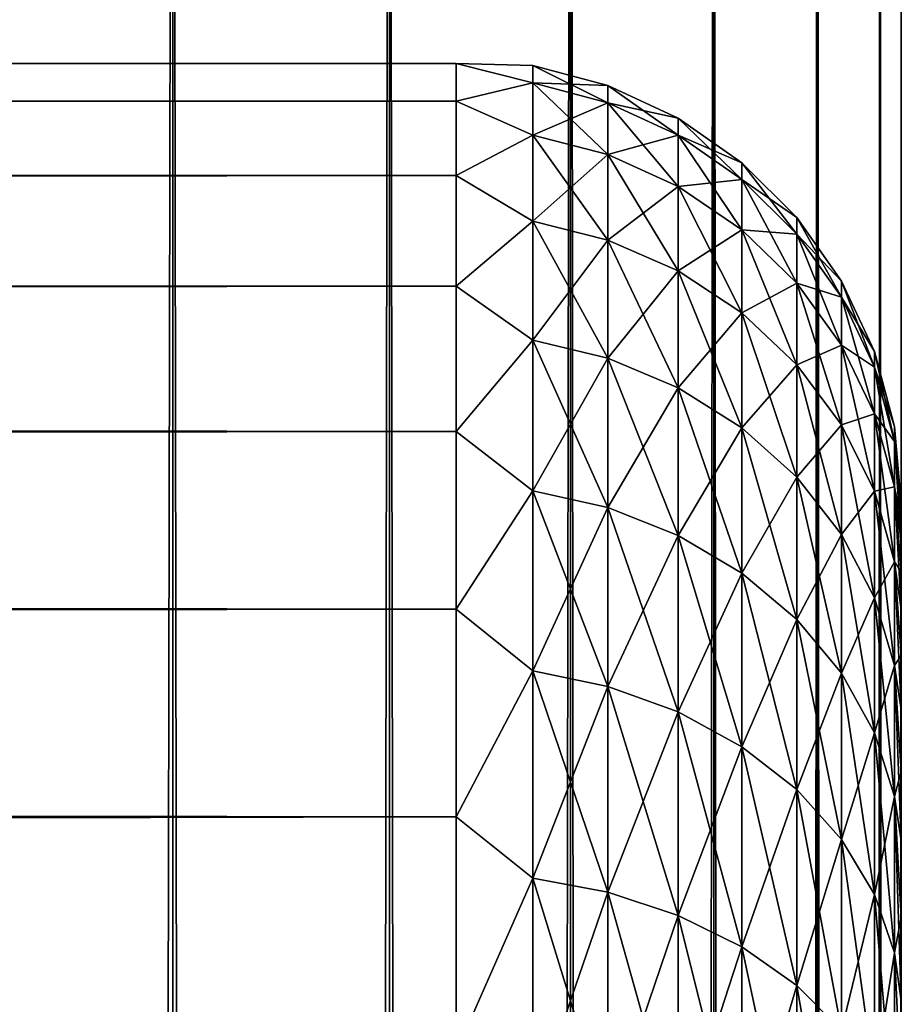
# Model space of a CAD drawing. Extents: x -265 to 265, y 0 to 607.
# Tile 295 of 296: x 261.04 to 265, y 588.25 to 592.68. Entities that reach past the tile are written whole.
import ezdxf

# ---------------------------------------------------------------- set-up
doc = ezdxf.new("R2010")
doc.units = 0
doc.header["$LTSCALE"] = 26.699852
for name, color, linetype in [('1', 7, 'CONTINUOUS'), ('3', 7, 'CONTINUOUS'), ('7', 7, 'CONTINUOUS'), ('79', 7, 'CONTINUOUS'), ('80', 7, 'CONTINUOUS')]:
    doc.layers.add(name, color=color, linetype=linetype)

msp = doc.modelspace()

# ---------------------------------------------------------------- linework, layer by layer
at = {"layer": '1', "color": 7, "linetype": 'CONTINUOUS'}
for points in [[(265, 590.5, 27.5), (265, 590.4808, 28.134), (265, 590.4808, 26.866), (265, 590.5, 27.5)], [(265, 590.4808, 28.134), (265, 590.4234, 28.7656), (265, 590.4808, 26.866), (265, 590.4808, 28.134)], [(265, 590.4808, 26.866), (265, 590.4234, 28.7656), (265, 590.4234, 26.2344), (265, 590.4808, 26.866)], [(265, 590.4234, 28.7656), (265, 590.328, 29.3927), (265, 590.4234, 26.2344), (265, 590.4234, 28.7656)], [(265, 590.4234, 26.2344), (265, 590.328, 29.3927), (265, 590.328, 25.6073), (265, 590.4234, 26.2344)], [(265, 590.328, 29.3927), (265, 590.1949, 30.0128), (265, 590.328, 25.6073), (265, 590.328, 29.3927)], [(265, 590.328, 25.6073), (265, 590.1949, 30.0128), (265, 590.1949, 24.9872), (265, 590.328, 25.6073)], [(265, 590.1949, 30.0128), (265, 590.0246, 30.6238), (265, 590.1949, 24.9872), (265, 590.1949, 30.0128)], [(265, 590.1949, 24.9872), (265, 590.0246, 30.6238), (265, 590.0246, 24.3762), (265, 590.1949, 24.9872)], [(265, 590.0246, 30.6238), (265, 589.8177, 31.2234), (265, 590.0246, 24.3762), (265, 590.0246, 30.6238)], [(265, 590.0246, 24.3762), (265, 589.8177, 31.2234), (265, 589.8177, 23.7766), (265, 590.0246, 24.3762)], [(265, 589.8177, 31.2234), (265, 589.5749, 31.8093), (265, 589.8177, 23.7766), (265, 589.8177, 31.2234)], [(265, 589.8177, 23.7766), (265, 589.5749, 31.8093), (265, 589.5749, 23.1907), (265, 589.8177, 23.7766)], [(265, 589.5749, 31.8093), (265, 589.2973, 32.3796), (265, 589.5749, 23.1907), (265, 589.5749, 31.8093)], [(265, 589.5749, 23.1907), (265, 589.2973, 32.3796), (265, 589.2973, 22.6204), (265, 589.5749, 23.1907)], [(265, 589.2973, 32.3796), (265, 588.9857, 32.9321), (265, 589.2973, 22.6204), (265, 589.2973, 32.3796)], [(265, 589.2973, 22.6204), (265, 588.9857, 32.9321), (265, 588.9857, 22.0679), (265, 589.2973, 22.6204)], [(265, 588.9857, 32.9321), (265, 588.6413, 33.4647), (265, 588.9857, 22.0679), (265, 588.9857, 32.9321)], [(265, 588.9857, 22.0679), (265, 588.6413, 33.4647), (265, 588.6413, 21.5353), (265, 588.9857, 22.0679)], [(265, 588.6413, 33.4647), (265, 588.2654, 33.9756), (265, 588.6413, 21.5353), (265, 588.6413, 33.4647)], [(265, 588.6413, 21.5353), (265, 588.2654, 33.9756), (265, 588.2654, 21.0244), (265, 588.6413, 21.5353)], [(265, 588.2654, 33.9756), (265, 587.8593, 34.4628), (265, 588.2654, 21.0244), (265, 588.2654, 33.9756)], [(265, 588.2654, 21.0244), (265, 587.8593, 34.4628), (265, 587.8593, 20.5372), (265, 588.2654, 21.0244)]]:
    msp.add_3dface(points, dxfattribs=at)
at = {"layer": '3', "color": 7, "linetype": 'CONTINUOUS'}
for points in [[(-263, 592.4789, 28.2268), (-263, 592.3101, 29.6706), (263, 592.4789, 28.2268), (-263, 592.4789, 28.2268)], [(263, 592.4789, 28.2268), (-263, 592.3101, 29.6706), (263, 592.3101, 29.6706), (263, 592.4789, 28.2268)], [(-263, 592.4789, 26.7732), (-263, 592.4789, 28.2268), (263, 592.4789, 26.7732), (-263, 592.4789, 26.7732)], [(263, 592.4789, 26.7732), (-263, 592.4789, 28.2268), (263, 592.4789, 28.2268), (263, 592.4789, 26.7732)], [(-263, 592.3101, 25.3294), (-263, 592.4789, 26.7732), (263, 592.3101, 25.3294), (-263, 592.3101, 25.3294)], [(263, 592.3101, 25.3294), (-263, 592.4789, 26.7732), (263, 592.4789, 26.7732), (263, 592.3101, 25.3294)], [(-263, 592.3101, 29.6706), (-263, 591.9749, 31.085), (263, 592.3101, 29.6706), (-263, 592.3101, 29.6706)], [(263, 592.3101, 29.6706), (-263, 591.9749, 31.085), (263, 591.9749, 31.085), (263, 592.3101, 29.6706)], [(-263, 591.9749, 23.915), (-263, 592.3101, 25.3294), (263, 591.9749, 23.915), (-263, 591.9749, 23.915)], [(263, 591.9749, 23.915), (-263, 592.3101, 25.3294), (263, 592.3101, 25.3294), (263, 591.9749, 23.915)], [(-263, 591.9749, 31.085), (-263, 591.4777, 32.451), (263, 591.9749, 31.085), (-263, 591.9749, 31.085)], [(263, 591.9749, 31.085), (-263, 591.4777, 32.451), (263, 591.4777, 32.451), (263, 591.9749, 31.085)], [(-263, 591.4777, 22.549), (-263, 591.9749, 23.915), (263, 591.4777, 22.549), (-263, 591.4777, 22.549)], [(263, 591.4777, 22.549), (-263, 591.9749, 23.915), (263, 591.9749, 23.915), (263, 591.4777, 22.549)], [(-263, 591.4777, 32.451), (-263, 590.8253, 33.75), (263, 591.4777, 32.451), (-263, 591.4777, 32.451)], [(263, 591.4777, 32.451), (-263, 590.8253, 33.75), (263, 590.8253, 33.75), (263, 591.4777, 32.451)], [(-263, 590.8253, 21.25), (-263, 591.4777, 22.549), (263, 590.8253, 21.25), (-263, 590.8253, 21.25)], [(263, 590.8253, 21.25), (-263, 591.4777, 22.549), (263, 591.4777, 22.549), (263, 590.8253, 21.25)], [(-263, 590.8253, 33.75), (-263, 590.0265, 34.9645), (263, 590.8253, 33.75), (-263, 590.8253, 33.75)], [(263, 590.8253, 33.75), (-263, 590.0265, 34.9645), (263, 590.0265, 34.9645), (263, 590.8253, 33.75)], [(-263, 590.0265, 20.0355), (-263, 590.8253, 21.25), (263, 590.0265, 20.0355), (-263, 590.0265, 20.0355)], [(263, 590.0265, 20.0355), (-263, 590.8253, 21.25), (263, 590.8253, 21.25), (263, 590.0265, 20.0355)], [(-263, 590.0265, 34.9645), (-263, 589.0922, 36.078), (263, 590.0265, 34.9645), (-263, 590.0265, 34.9645)], [(263, 590.0265, 34.9645), (-263, 589.0922, 36.078), (263, 589.0922, 36.078), (263, 590.0265, 34.9645)], [(-263, 589.0922, 18.922), (-263, 590.0265, 20.0355), (263, 589.0922, 18.922), (-263, 589.0922, 18.922)], [(263, 589.0922, 18.922), (-263, 590.0265, 20.0355), (263, 590.0265, 20.0355), (263, 589.0922, 18.922)], [(-263, 589.0922, 36.078), (-263, 588.0348, 37.0756), (263, 589.0922, 36.078), (-263, 589.0922, 36.078)], [(263, 589.0922, 36.078), (-263, 588.0348, 37.0756), (263, 588.0348, 37.0756), (263, 589.0922, 36.078)], [(-263, 588.0348, 17.9244), (-263, 589.0922, 18.922), (263, 588.0348, 17.9244), (-263, 588.0348, 17.9244)], [(263, 588.0348, 17.9244), (-263, 589.0922, 18.922), (263, 589.0922, 18.922), (263, 588.0348, 17.9244)]]:
    msp.add_3dface(points, dxfattribs=at)
at = {"layer": '7', "color": 7, "linetype": 'CONTINUOUS'}
for points in [[(263, 592.3101, 25.3294), (263, 592.4789, 26.7732), (263.3449, 592.3916, 26.1038), (263, 592.3101, 25.3294)], [(263, 592.4789, 26.7732), (263, 592.4789, 28.2268), (263.3449, 592.47, 27.5), (263, 592.4789, 26.7732)], [(263, 592.4789, 26.7732), (263.3449, 592.47, 27.5), (263.3449, 592.3916, 26.1038), (263, 592.4789, 26.7732)], [(263, 592.4789, 28.2268), (263, 592.3101, 29.6706), (263.3449, 592.3916, 28.8962), (263, 592.4789, 28.2268)], [(263, 592.4789, 28.2268), (263.3449, 592.3916, 28.8962), (263.3449, 592.47, 27.5), (263, 592.4789, 28.2268)], [(263.6821, 592.3801, 27.5), (263.6821, 592.3023, 26.1139), (263.3449, 592.47, 27.5), (263.6821, 592.3801, 27.5)], [(263.3449, 592.3916, 28.8962), (263.6821, 592.3801, 27.5), (263.3449, 592.47, 27.5), (263.3449, 592.3916, 28.8962)], [(263.3449, 592.47, 27.5), (263.6821, 592.3023, 26.1139), (263.3449, 592.3916, 26.1038), (263.3449, 592.47, 27.5)], [(263, 592.3101, 25.3294), (263.3449, 592.3916, 26.1038), (263.3449, 592.1574, 24.7252), (263, 592.3101, 25.3294)], [(263, 592.3101, 29.6706), (263.3449, 592.1574, 30.2748), (263.3449, 592.3916, 28.8962), (263, 592.3101, 29.6706)], [(263.6821, 592.3023, 28.8861), (263.6821, 592.3801, 27.5), (263.3449, 592.3916, 28.8962), (263.6821, 592.3023, 28.8861)], [(263.3449, 592.1574, 30.2748), (263.6821, 592.3023, 28.8861), (263.3449, 592.3916, 28.8962), (263.3449, 592.1574, 30.2748)], [(263.6821, 592.3023, 26.1139), (263.6821, 592.0697, 24.7452), (263.3449, 592.3916, 26.1038), (263.6821, 592.3023, 26.1139)], [(263.3449, 592.3916, 26.1038), (263.6821, 592.0697, 24.7452), (263.3449, 592.1574, 24.7252), (263.3449, 592.3916, 26.1038)], [(263.9985, 592.2329, 27.5), (263.9985, 592.156, 26.1303), (263.6821, 592.3801, 27.5), (263.9985, 592.2329, 27.5)], [(263.6821, 592.3023, 28.8861), (263.9985, 592.2329, 27.5), (263.6821, 592.3801, 27.5), (263.6821, 592.3023, 28.8861)], [(263.6821, 592.3801, 27.5), (263.9985, 592.156, 26.1303), (263.6821, 592.3023, 26.1139), (263.6821, 592.3801, 27.5)], [(263, 591.9749, 23.915), (263, 592.3101, 25.3294), (263.3449, 592.1574, 24.7252), (263, 591.9749, 23.915)], [(263, 592.3101, 29.6706), (263, 591.9749, 31.085), (263.3449, 592.1574, 30.2748), (263, 592.3101, 29.6706)], [(263.6821, 592.0697, 30.2548), (263.6821, 592.3023, 28.8861), (263.3449, 592.1574, 30.2748), (263.6821, 592.0697, 30.2548)], [(263.9985, 592.156, 28.8697), (263.9985, 592.2329, 27.5), (263.6821, 592.3023, 28.8861), (263.9985, 592.156, 28.8697)], [(263.6821, 592.0697, 30.2548), (263.9985, 592.156, 28.8697), (263.6821, 592.3023, 28.8861), (263.6821, 592.0697, 30.2548)], [(263.9985, 592.156, 26.1303), (263.9985, 591.9262, 24.7779), (263.6821, 592.3023, 26.1139), (263.9985, 592.156, 26.1303)], [(263.6821, 592.3023, 26.1139), (263.9985, 591.9262, 24.7779), (263.6821, 592.0697, 24.7452), (263.6821, 592.3023, 26.1139)], [(264.2845, 592.033, 27.5), (264.2845, 591.9573, 26.1527), (263.9985, 592.2329, 27.5), (264.2845, 592.033, 27.5)], [(263.9985, 592.156, 28.8697), (264.2845, 592.033, 27.5), (263.9985, 592.2329, 27.5), (263.9985, 592.156, 28.8697)], [(263.9985, 592.2329, 27.5), (264.2845, 591.9573, 26.1527), (263.9985, 592.156, 26.1303), (263.9985, 592.2329, 27.5)], [(263, 591.9749, 23.915), (263.3449, 592.1574, 24.7252), (263.3449, 591.7703, 23.3814), (263, 591.9749, 23.915)], [(263, 591.9749, 31.085), (263.3449, 591.7703, 31.6186), (263.3449, 592.1574, 30.2748), (263, 591.9749, 31.085)], [(263.3449, 591.7703, 31.6186), (263.6821, 592.0697, 30.2548), (263.3449, 592.1574, 30.2748), (263.3449, 591.7703, 31.6186)], [(263.6821, 592.0697, 24.7452), (263.6821, 591.6854, 23.4111), (263.3449, 592.1574, 24.7252), (263.6821, 592.0697, 24.7452)], [(263.3449, 592.1574, 24.7252), (263.6821, 591.6854, 23.4111), (263.3449, 591.7703, 23.3814), (263.3449, 592.1574, 24.7252)], [(263.9985, 591.9262, 30.2221), (263.9985, 592.156, 28.8697), (263.6821, 592.0697, 30.2548), (263.9985, 591.9262, 30.2221)], [(264.2845, 591.9573, 28.8473), (264.2845, 592.033, 27.5), (263.9985, 592.156, 28.8697), (264.2845, 591.9573, 28.8473)], [(263.9985, 591.9262, 30.2221), (264.2845, 591.9573, 28.8473), (263.9985, 592.156, 28.8697), (263.9985, 591.9262, 30.2221)], [(264.2845, 591.9573, 26.1527), (264.2845, 591.7313, 24.8224), (263.9985, 592.156, 26.1303), (264.2845, 591.9573, 26.1527)], [(263.9985, 592.156, 26.1303), (264.2845, 591.7313, 24.8224), (263.9985, 591.9262, 24.7779), (263.9985, 592.156, 26.1303)], [(263.6821, 591.6854, 31.5889), (263.6821, 592.0697, 30.2548), (263.3449, 591.7703, 31.6186), (263.6821, 591.6854, 31.5889)], [(263.6821, 591.6854, 31.5889), (263.9985, 591.9262, 30.2221), (263.6821, 592.0697, 30.2548), (263.6821, 591.6854, 31.5889)], [(263.9985, 591.9262, 24.7779), (263.9985, 591.5465, 23.4597), (263.6821, 592.0697, 24.7452), (263.9985, 591.9262, 24.7779)], [(263.6821, 592.0697, 24.7452), (263.9985, 591.5465, 23.4597), (263.6821, 591.6854, 23.4111), (263.6821, 592.0697, 24.7452)], [(264.5314, 591.7864, 27.5), (264.5314, 591.7123, 26.1803), (264.2845, 592.033, 27.5), (264.5314, 591.7864, 27.5)], [(264.2845, 591.9573, 28.8473), (264.5314, 591.7864, 27.5), (264.2845, 592.033, 27.5), (264.2845, 591.9573, 28.8473)], [(264.2845, 592.033, 27.5), (264.5314, 591.7123, 26.1803), (264.2845, 591.9573, 26.1527), (264.2845, 592.033, 27.5)], [(263, 591.4777, 22.549), (263, 591.9749, 23.915), (263.3449, 591.7703, 23.3814), (263, 591.4777, 22.549)], [(263, 591.9749, 31.085), (263, 591.4777, 32.451), (263.3449, 591.7703, 31.6186), (263, 591.9749, 31.085)], [(264.2845, 591.7313, 30.1776), (264.2845, 591.9573, 28.8473), (263.9985, 591.9262, 30.2221), (264.2845, 591.7313, 30.1776)], [(264.5314, 591.7123, 28.8197), (264.5314, 591.7864, 27.5), (264.2845, 591.9573, 28.8473), (264.5314, 591.7123, 28.8197)], [(264.2845, 591.7313, 30.1776), (264.5314, 591.7123, 28.8197), (264.2845, 591.9573, 28.8473), (264.2845, 591.7313, 30.1776)], [(264.5314, 591.7123, 26.1803), (264.5314, 591.4909, 24.8773), (264.2845, 591.9573, 26.1527), (264.5314, 591.7123, 26.1803)], [(264.2845, 591.9573, 26.1527), (264.5314, 591.4909, 24.8773), (264.2845, 591.7313, 24.8224), (264.2845, 591.9573, 26.1527)], [(263.9985, 591.5465, 31.5403), (263.9985, 591.9262, 30.2221), (263.6821, 591.6854, 31.5889), (263.9985, 591.5465, 31.5403)], [(263.9985, 591.5465, 31.5403), (264.2845, 591.7313, 30.1776), (263.9985, 591.9262, 30.2221), (263.9985, 591.5465, 31.5403)], [(264.2845, 591.7313, 24.8224), (264.2845, 591.3577, 23.5258), (263.9985, 591.9262, 24.7779), (264.2845, 591.7313, 24.8224)], [(263.9985, 591.9262, 24.7779), (264.2845, 591.3577, 23.5258), (263.9985, 591.5465, 23.4597), (263.9985, 591.9262, 24.7779)], [(264.7317, 591.5006, 27.5), (264.7317, 591.4283, 26.2123), (264.5314, 591.7864, 27.5), (264.7317, 591.5006, 27.5)], [(264.5314, 591.7123, 28.8197), (264.7317, 591.5006, 27.5), (264.5314, 591.7864, 27.5), (264.5314, 591.7123, 28.8197)], [(264.5314, 591.7864, 27.5), (264.7317, 591.4283, 26.2123), (264.5314, 591.7123, 26.1803), (264.5314, 591.7864, 27.5)], [(263, 591.4777, 22.549), (263.3449, 591.7703, 23.3814), (263.3449, 591.2351, 22.0895), (263, 591.4777, 22.549)], [(263, 591.4777, 32.451), (263.3449, 591.2351, 32.9105), (263.3449, 591.7703, 31.6186), (263, 591.4777, 32.451)], [(263.3449, 591.2351, 32.9105), (263.6821, 591.6854, 31.5889), (263.3449, 591.7703, 31.6186), (263.3449, 591.2351, 32.9105)], [(263.6821, 591.6854, 23.4111), (263.6821, 591.1541, 22.1285), (263.3449, 591.7703, 23.3814), (263.6821, 591.6854, 23.4111)], [(263.3449, 591.7703, 23.3814), (263.6821, 591.1541, 22.1285), (263.3449, 591.2351, 22.0895), (263.3449, 591.7703, 23.3814)], [(264.2845, 591.3577, 31.4742), (264.2845, 591.7313, 30.1776), (263.9985, 591.5465, 31.5403), (264.2845, 591.3577, 31.4742)], [(264.5314, 591.4909, 30.1227), (264.5314, 591.7123, 28.8197), (264.2845, 591.7313, 30.1776), (264.5314, 591.4909, 30.1227)], [(264.2845, 591.3577, 31.4742), (264.5314, 591.4909, 30.1227), (264.2845, 591.7313, 30.1776), (264.2845, 591.3577, 31.4742)], [(264.5314, 591.4909, 24.8773), (264.5314, 591.125, 23.6072), (264.2845, 591.7313, 24.8224), (264.5314, 591.4909, 24.8773)], [(264.2845, 591.7313, 24.8224), (264.5314, 591.125, 23.6072), (264.2845, 591.3577, 23.5258), (264.2845, 591.7313, 24.8224)], [(264.7317, 591.4283, 28.7877), (264.7317, 591.5006, 27.5), (264.5314, 591.7123, 28.8197), (264.7317, 591.4283, 28.7877)], [(264.5314, 591.4909, 30.1227), (264.7317, 591.4283, 28.7877), (264.5314, 591.7123, 28.8197), (264.5314, 591.4909, 30.1227)], [(264.7317, 591.4283, 26.2123), (264.7317, 591.2123, 24.9409), (264.5314, 591.7123, 26.1803), (264.7317, 591.4283, 26.2123)], [(264.5314, 591.7123, 26.1803), (264.7317, 591.2123, 24.9409), (264.5314, 591.4909, 24.8773), (264.5314, 591.7123, 26.1803)], [(263.6821, 591.1541, 32.8715), (263.6821, 591.6854, 31.5889), (263.3449, 591.2351, 32.9105), (263.6821, 591.1541, 32.8715)], [(263.6821, 591.1541, 32.8715), (263.9985, 591.5465, 31.5403), (263.6821, 591.6854, 31.5889), (263.6821, 591.1541, 32.8715)], [(263.9985, 591.5465, 23.4597), (263.9985, 591.0215, 22.1923), (263.6821, 591.6854, 23.4111), (263.9985, 591.5465, 23.4597)], [(263.6821, 591.6854, 23.4111), (263.9985, 591.0215, 22.1923), (263.6821, 591.1541, 22.1285), (263.6821, 591.6854, 23.4111)], [(263.9985, 591.0215, 32.8077), (263.9985, 591.5465, 31.5403), (263.6821, 591.1541, 32.8715), (263.9985, 591.0215, 32.8077)], [(263.9985, 591.0215, 32.8077), (264.2845, 591.3577, 31.4742), (263.9985, 591.5465, 31.5403), (263.9985, 591.0215, 32.8077)], [(264.2845, 591.3577, 23.5258), (264.2845, 590.8413, 22.2791), (263.9985, 591.5465, 23.4597), (264.2845, 591.3577, 23.5258)], [(263.9985, 591.5465, 23.4597), (264.2845, 590.8413, 22.2791), (263.9985, 591.0215, 22.1923), (263.9985, 591.5465, 23.4597)], [(263, 590.8253, 21.25), (263, 591.4777, 22.549), (263.3449, 591.2351, 22.0895), (263, 590.8253, 21.25)], [(263, 591.4777, 32.451), (263, 590.8253, 33.75), (263.3449, 591.2351, 32.9105), (263, 591.4777, 32.451)], [(264.5314, 591.125, 31.3928), (264.5314, 591.4909, 30.1227), (264.2845, 591.3577, 31.4742), (264.5314, 591.125, 31.3928)], [(264.7317, 591.2123, 30.0591), (264.7317, 591.4283, 28.7877), (264.5314, 591.4909, 30.1227), (264.7317, 591.2123, 30.0591)], [(264.5314, 591.125, 31.3928), (264.7317, 591.2123, 30.0591), (264.5314, 591.4909, 30.1227), (264.5314, 591.125, 31.3928)], [(264.7317, 591.2123, 24.9409), (264.7317, 590.8552, 23.7016), (264.5314, 591.4909, 24.8773), (264.7317, 591.2123, 24.9409)], [(264.5314, 591.4909, 24.8773), (264.7317, 590.8552, 23.7016), (264.5314, 591.125, 23.6072), (264.5314, 591.4909, 24.8773)], [(264.8793, 591.1844, 27.5), (264.8793, 591.114, 26.2477), (264.7317, 591.5006, 27.5), (264.8793, 591.1844, 27.5)], [(264.7317, 591.4283, 28.7877), (264.8793, 591.1844, 27.5), (264.7317, 591.5006, 27.5), (264.7317, 591.4283, 28.7877)], [(264.7317, 591.5006, 27.5), (264.8793, 591.114, 26.2477), (264.7317, 591.4283, 26.2123), (264.7317, 591.5006, 27.5)], [(264.8793, 591.114, 28.7523), (264.8793, 591.1844, 27.5), (264.7317, 591.4283, 28.7877), (264.8793, 591.114, 28.7523)], [(264.7317, 591.2123, 30.0591), (264.8793, 591.114, 28.7523), (264.7317, 591.4283, 28.7877), (264.7317, 591.2123, 30.0591)], [(264.8793, 591.114, 26.2477), (264.8793, 590.904, 25.0112), (264.7317, 591.4283, 26.2123), (264.8793, 591.114, 26.2477)], [(264.7317, 591.4283, 26.2123), (264.8793, 590.904, 25.0112), (264.7317, 591.2123, 24.9409), (264.7317, 591.4283, 26.2123)], [(264.2845, 590.8413, 32.7209), (264.2845, 591.3577, 31.4742), (263.9985, 591.0215, 32.8077), (264.2845, 590.8413, 32.7209)], [(264.2845, 590.8413, 32.7209), (264.5314, 591.125, 31.3928), (264.2845, 591.3577, 31.4742), (264.2845, 590.8413, 32.7209)], [(264.5314, 591.125, 23.6072), (264.5314, 590.6192, 22.3861), (264.2845, 591.3577, 23.5258), (264.5314, 591.125, 23.6072)], [(264.2845, 591.3577, 23.5258), (264.5314, 590.6192, 22.3861), (264.2845, 590.8413, 22.2791), (264.2845, 591.3577, 23.5258)], [(263, 590.8253, 21.25), (263.3449, 591.2351, 22.0895), (263.3449, 590.5587, 20.8655), (263, 590.8253, 21.25)], [(263, 590.8253, 33.75), (263.3449, 590.5587, 34.1345), (263.3449, 591.2351, 32.9105), (263, 590.8253, 33.75)], [(263.3449, 590.5587, 34.1345), (263.6821, 591.1541, 32.8715), (263.3449, 591.2351, 32.9105), (263.3449, 590.5587, 34.1345)], [(263.6821, 591.1541, 22.1285), (263.6821, 590.4825, 20.9134), (263.3449, 591.2351, 22.0895), (263.6821, 591.1541, 22.1285)], [(263.3449, 591.2351, 22.0895), (263.6821, 590.4825, 20.9134), (263.3449, 590.5587, 20.8655), (263.3449, 591.2351, 22.0895)], [(264.7317, 590.8552, 31.2984), (264.7317, 591.2123, 30.0591), (264.5314, 591.125, 31.3928), (264.7317, 590.8552, 31.2984)], [(264.8793, 590.904, 29.9888), (264.8793, 591.114, 28.7523), (264.7317, 591.2123, 30.0591), (264.8793, 590.904, 29.9888)], [(264.7317, 590.8552, 31.2984), (264.8793, 590.904, 29.9888), (264.7317, 591.2123, 30.0591), (264.7317, 590.8552, 31.2984)], [(264.8793, 590.904, 25.0112), (264.8793, 590.5567, 23.806), (264.7317, 591.2123, 24.9409), (264.8793, 590.904, 25.0112)], [(264.7317, 591.2123, 24.9409), (264.8793, 590.5567, 23.806), (264.7317, 590.8552, 23.7016), (264.7317, 591.2123, 24.9409)], [(264.9696, 590.8473, 27.5), (264.9696, 590.7791, 26.2855), (264.8793, 591.1844, 27.5), (264.9696, 590.8473, 27.5)], [(264.8793, 591.114, 28.7523), (264.9696, 590.8473, 27.5), (264.8793, 591.1844, 27.5), (264.8793, 591.114, 28.7523)], [(264.8793, 591.1844, 27.5), (264.9696, 590.7791, 26.2855), (264.8793, 591.114, 26.2477), (264.8793, 591.1844, 27.5)], [(263.6821, 590.4825, 34.0866), (263.6821, 591.1541, 32.8715), (263.3449, 590.5587, 34.1345), (263.6821, 590.4825, 34.0866)], [(263.6821, 590.4825, 34.0866), (263.9985, 591.0215, 32.8077), (263.6821, 591.1541, 32.8715), (263.6821, 590.4825, 34.0866)], [(263.9985, 591.0215, 22.1923), (263.9985, 590.3579, 20.9917), (263.6821, 591.1541, 22.1285), (263.9985, 591.0215, 22.1923)], [(263.6821, 591.1541, 22.1285), (263.9985, 590.3579, 20.9917), (263.6821, 590.4825, 20.9134), (263.6821, 591.1541, 22.1285)], [(264.5314, 590.6192, 32.6139), (264.5314, 591.125, 31.3928), (264.2845, 590.8413, 32.7209), (264.5314, 590.6192, 32.6139)], [(264.5314, 590.6192, 32.6139), (264.7317, 590.8552, 31.2984), (264.5314, 591.125, 31.3928), (264.5314, 590.6192, 32.6139)], [(264.7317, 590.8552, 23.7016), (264.7317, 590.3617, 22.5101), (264.5314, 591.125, 23.6072), (264.7317, 590.8552, 23.7016)], [(264.5314, 591.125, 23.6072), (264.7317, 590.3617, 22.5101), (264.5314, 590.6192, 22.3861), (264.5314, 591.125, 23.6072)], [(264.9696, 590.7791, 28.7145), (264.9696, 590.8473, 27.5), (264.8793, 591.114, 28.7523), (264.9696, 590.7791, 28.7145)], [(264.8793, 590.904, 29.9888), (264.9696, 590.7791, 28.7145), (264.8793, 591.114, 28.7523), (264.8793, 590.904, 29.9888)], [(264.9696, 590.7791, 26.2855), (264.9696, 590.5753, 25.0862), (264.8793, 591.114, 26.2477), (264.9696, 590.7791, 26.2855)], [(264.8793, 591.114, 26.2477), (264.9696, 590.5753, 25.0862), (264.8793, 590.904, 25.0112), (264.8793, 591.114, 26.2477)], [(263.9985, 590.3579, 34.0083), (263.9985, 591.0215, 32.8077), (263.6821, 590.4825, 34.0866), (263.9985, 590.3579, 34.0083)], [(263.9985, 590.3579, 34.0083), (264.2845, 590.8413, 32.7209), (263.9985, 591.0215, 32.8077), (263.9985, 590.3579, 34.0083)], [(264.2845, 590.8413, 22.2791), (264.2845, 590.1886, 21.0981), (263.9985, 591.0215, 22.1923), (264.2845, 590.8413, 22.2791)], [(263.9985, 591.0215, 22.1923), (264.2845, 590.1886, 21.0981), (263.9985, 590.3579, 20.9917), (263.9985, 591.0215, 22.1923)], [(264.8793, 590.5567, 31.194), (264.8793, 590.904, 29.9888), (264.7317, 590.8552, 31.2984), (264.8793, 590.5567, 31.194)], [(264.9696, 590.5753, 29.9138), (264.9696, 590.7791, 28.7145), (264.8793, 590.904, 29.9888), (264.9696, 590.5753, 29.9138)], [(264.8793, 590.5567, 31.194), (264.9696, 590.5753, 29.9138), (264.8793, 590.904, 29.9888), (264.8793, 590.5567, 31.194)], [(264.9696, 590.5753, 25.0862), (264.9696, 590.2386, 23.9174), (264.8793, 590.904, 25.0112), (264.9696, 590.5753, 25.0862)], [(264.8793, 590.904, 25.0112), (264.9696, 590.2386, 23.9174), (264.8793, 590.5567, 23.806), (264.8793, 590.904, 25.0112)], [(264.7317, 590.3617, 32.4899), (264.7317, 590.8552, 31.2984), (264.5314, 590.6192, 32.6139), (264.7317, 590.3617, 32.4899)], [(264.7317, 590.3617, 32.4899), (264.8793, 590.5567, 31.194), (264.7317, 590.8552, 31.2984), (264.7317, 590.3617, 32.4899)], [(264.8793, 590.5567, 23.806), (264.8793, 590.0768, 22.6473), (264.7317, 590.8552, 23.7016), (264.8793, 590.5567, 23.806)], [(264.7317, 590.8552, 23.7016), (264.8793, 590.0768, 22.6473), (264.7317, 590.3617, 22.5101), (264.7317, 590.8552, 23.7016)], [(263, 590.0265, 20.0355), (263, 590.8253, 21.25), (263.3449, 590.5587, 20.8655), (263, 590.0265, 20.0355)], [(263, 590.8253, 33.75), (263, 590.0265, 34.9645), (263.3449, 590.5587, 34.1345), (263, 590.8253, 33.75)], [(264.2845, 590.1886, 33.9019), (264.2845, 590.8413, 32.7209), (263.9985, 590.3579, 34.0083), (264.2845, 590.1886, 33.9019)], [(264.2845, 590.1886, 33.9019), (264.5314, 590.6192, 32.6139), (264.2845, 590.8413, 32.7209), (264.2845, 590.1886, 33.9019)], [(264.5314, 590.6192, 22.3861), (264.5314, 589.9798, 21.2293), (264.2845, 590.8413, 22.2791), (264.5314, 590.6192, 22.3861)], [(264.2845, 590.8413, 22.2791), (264.5314, 589.9798, 21.2293), (264.2845, 590.1886, 21.0981), (264.2845, 590.8413, 22.2791)], [(265, 590.5, 27.5), (265, 590.4808, 26.866), (264.9696, 590.8473, 27.5), (265, 590.5, 27.5)], [(264.9696, 590.7791, 28.7145), (265, 590.5, 27.5), (264.9696, 590.8473, 27.5), (264.9696, 590.7791, 28.7145)], [(264.9696, 590.8473, 27.5), (265, 590.4808, 26.866), (264.9696, 590.7791, 26.2855), (264.9696, 590.8473, 27.5)], [(265, 590.4234, 28.7656), (265, 590.4808, 28.134), (264.9696, 590.7791, 28.7145), (265, 590.4234, 28.7656)], [(264.9696, 590.5753, 29.9138), (265, 590.4234, 28.7656), (264.9696, 590.7791, 28.7145), (264.9696, 590.5753, 29.9138)], [(265, 590.4808, 28.134), (265, 590.5, 27.5), (264.9696, 590.7791, 28.7145), (265, 590.4808, 28.134)], [(265, 590.4808, 26.866), (265, 590.4234, 26.2344), (264.9696, 590.7791, 26.2855), (265, 590.4808, 26.866)], [(265, 590.4234, 26.2344), (265, 590.328, 25.6073), (264.9696, 590.7791, 26.2855), (265, 590.4234, 26.2344)], [(264.9696, 590.7791, 26.2855), (265, 590.328, 25.6073), (264.9696, 590.5753, 25.0862), (264.9696, 590.7791, 26.2855)], [(264.5314, 589.9798, 33.7707), (264.5314, 590.6192, 32.6139), (264.2845, 590.1886, 33.9019), (264.5314, 589.9798, 33.7707)], [(264.5314, 589.9798, 33.7707), (264.7317, 590.3617, 32.4899), (264.5314, 590.6192, 32.6139), (264.5314, 589.9798, 33.7707)], [(264.7317, 590.3617, 22.5101), (264.7317, 589.7378, 21.3813), (264.5314, 590.6192, 22.3861), (264.7317, 590.3617, 22.5101)], [(264.5314, 590.6192, 22.3861), (264.7317, 589.7378, 21.3813), (264.5314, 589.9798, 21.2293), (264.5314, 590.6192, 22.3861)], [(263, 590.0265, 20.0355), (263.3449, 590.5587, 20.8655), (263.3449, 589.7495, 19.7251), (263, 590.0265, 20.0355)], [(263, 590.0265, 34.9645), (263.3449, 589.7495, 35.2749), (263.3449, 590.5587, 34.1345), (263, 590.0265, 34.9645)], [(263.3449, 589.7495, 35.2749), (263.6821, 590.4825, 34.0866), (263.3449, 590.5587, 34.1345), (263.3449, 589.7495, 35.2749)], [(263.6821, 590.4825, 20.9134), (263.6821, 589.6792, 19.7811), (263.3449, 590.5587, 20.8655), (263.6821, 590.4825, 20.9134)], [(263.3449, 590.5587, 20.8655), (263.6821, 589.6792, 19.7811), (263.3449, 589.7495, 19.7251), (263.3449, 590.5587, 20.8655)], [(264.8793, 590.0768, 32.3527), (264.8793, 590.5567, 31.194), (264.7317, 590.3617, 32.4899), (264.8793, 590.0768, 32.3527)], [(264.9696, 590.2386, 31.0826), (264.9696, 590.5753, 29.9138), (264.8793, 590.5567, 31.194), (264.9696, 590.2386, 31.0826)], [(264.8793, 590.0768, 32.3527), (264.9696, 590.2386, 31.0826), (264.8793, 590.5567, 31.194), (264.8793, 590.0768, 32.3527)], [(264.9696, 590.2386, 23.9174), (264.9696, 589.7731, 22.7935), (264.8793, 590.5567, 23.806), (264.9696, 590.2386, 23.9174)], [(264.8793, 590.5567, 23.806), (264.9696, 589.7731, 22.7935), (264.8793, 590.0768, 22.6473), (264.8793, 590.5567, 23.806)], [(265, 590.1949, 30.0128), (265, 590.328, 29.3927), (264.9696, 590.5753, 29.9138), (265, 590.1949, 30.0128)], [(264.9696, 590.2386, 31.0826), (265, 590.1949, 30.0128), (264.9696, 590.5753, 29.9138), (264.9696, 590.2386, 31.0826)], [(265, 590.328, 29.3927), (265, 590.4234, 28.7656), (264.9696, 590.5753, 29.9138), (265, 590.328, 29.3927)], [(265, 590.328, 25.6073), (265, 590.1949, 24.9872), (264.9696, 590.5753, 25.0862), (265, 590.328, 25.6073)], [(265, 590.1949, 24.9872), (265, 590.0246, 24.3762), (264.9696, 590.5753, 25.0862), (265, 590.1949, 24.9872)], [(264.9696, 590.5753, 25.0862), (265, 590.0246, 24.3762), (264.9696, 590.2386, 23.9174), (264.9696, 590.5753, 25.0862)], [(263.6821, 589.6792, 35.2189), (263.6821, 590.4825, 34.0866), (263.3449, 589.7495, 35.2749), (263.6821, 589.6792, 35.2189)], [(263.6821, 589.6792, 35.2189), (263.9985, 590.3579, 34.0083), (263.6821, 590.4825, 34.0866), (263.6821, 589.6792, 35.2189)], [(263.9985, 590.3579, 20.9917), (263.9985, 589.5641, 19.8729), (263.6821, 590.4825, 20.9134), (263.9985, 590.3579, 20.9917)], [(263.6821, 590.4825, 20.9134), (263.9985, 589.5641, 19.8729), (263.6821, 589.6792, 19.7811), (263.6821, 590.4825, 20.9134)], [(263.9985, 589.5641, 35.1271), (263.9985, 590.3579, 34.0083), (263.6821, 589.6792, 35.2189), (263.9985, 589.5641, 35.1271)], [(263.9985, 589.5641, 35.1271), (264.2845, 590.1886, 33.9019), (263.9985, 590.3579, 34.0083), (263.9985, 589.5641, 35.1271)], [(264.2845, 590.1886, 21.0981), (264.2845, 589.4078, 19.9976), (263.9985, 590.3579, 20.9917), (264.2845, 590.1886, 21.0981)], [(263.9985, 590.3579, 20.9917), (264.2845, 589.4078, 19.9976), (263.9985, 589.5641, 19.8729), (263.9985, 590.3579, 20.9917)], [(264.7317, 589.7378, 33.6187), (264.7317, 590.3617, 32.4899), (264.5314, 589.9798, 33.7707), (264.7317, 589.7378, 33.6187)], [(264.7317, 589.7378, 33.6187), (264.8793, 590.0768, 32.3527), (264.7317, 590.3617, 32.4899), (264.7317, 589.7378, 33.6187)], [(264.8793, 590.0768, 22.6473), (264.8793, 589.4701, 21.5496), (264.7317, 590.3617, 22.5101), (264.8793, 590.0768, 22.6473)], [(264.7317, 590.3617, 22.5101), (264.8793, 589.4701, 21.5496), (264.7317, 589.7378, 21.3813), (264.7317, 590.3617, 22.5101)], [(264.9696, 589.7731, 32.2065), (264.9696, 590.2386, 31.0826), (264.8793, 590.0768, 32.3527), (264.9696, 589.7731, 32.2065)], [(265, 589.8177, 31.2234), (265, 590.0246, 30.6238), (264.9696, 590.2386, 31.0826), (265, 589.8177, 31.2234)], [(264.9696, 589.7731, 32.2065), (265, 589.8177, 31.2234), (264.9696, 590.2386, 31.0826), (264.9696, 589.7731, 32.2065)], [(265, 590.0246, 30.6238), (265, 590.1949, 30.0128), (264.9696, 590.2386, 31.0826), (265, 590.0246, 30.6238)], [(265, 590.0246, 24.3762), (265, 589.8177, 23.7766), (264.9696, 590.2386, 23.9174), (265, 590.0246, 24.3762)], [(265, 589.8177, 23.7766), (265, 589.5749, 23.1907), (264.9696, 590.2386, 23.9174), (265, 589.8177, 23.7766)], [(264.9696, 590.2386, 23.9174), (265, 589.5749, 23.1907), (264.9696, 589.7731, 22.7935), (264.9696, 590.2386, 23.9174)], [(264.2845, 589.4078, 35.0024), (264.2845, 590.1886, 33.9019), (263.9985, 589.5641, 35.1271), (264.2845, 589.4078, 35.0024)], [(264.2845, 589.4078, 35.0024), (264.5314, 589.9798, 33.7707), (264.2845, 590.1886, 33.9019), (264.2845, 589.4078, 35.0024)], [(264.5314, 589.9798, 21.2293), (264.5314, 589.215, 20.1513), (264.2845, 590.1886, 21.0981), (264.5314, 589.9798, 21.2293)], [(264.2845, 590.1886, 21.0981), (264.5314, 589.215, 20.1513), (264.2845, 589.4078, 19.9976), (264.2845, 590.1886, 21.0981)], [(264.8793, 589.4701, 33.4504), (264.8793, 590.0768, 32.3527), (264.7317, 589.7378, 33.6187), (264.8793, 589.4701, 33.4504)], [(264.8793, 589.4701, 33.4504), (264.9696, 589.7731, 32.2065), (264.8793, 590.0768, 32.3527), (264.8793, 589.4701, 33.4504)], [(264.9696, 589.7731, 22.7935), (264.9696, 589.1847, 21.7289), (264.8793, 590.0768, 22.6473), (264.9696, 589.7731, 22.7935)], [(264.8793, 590.0768, 22.6473), (264.9696, 589.1847, 21.7289), (264.8793, 589.4701, 21.5496), (264.8793, 590.0768, 22.6473)], [(263, 589.0922, 18.922), (263, 590.0265, 20.0355), (263.3449, 589.7495, 19.7251), (263, 589.0922, 18.922)], [(263, 590.0265, 34.9645), (263, 589.0922, 36.078), (263.3449, 589.7495, 35.2749), (263, 590.0265, 34.9645)], [(264.5314, 589.215, 34.8487), (264.5314, 589.9798, 33.7707), (264.2845, 589.4078, 35.0024), (264.5314, 589.215, 34.8487)], [(264.5314, 589.215, 34.8487), (264.7317, 589.7378, 33.6187), (264.5314, 589.9798, 33.7707), (264.5314, 589.215, 34.8487)], [(264.7317, 589.7378, 21.3813), (264.7317, 588.9915, 20.3295), (264.5314, 589.9798, 21.2293), (264.7317, 589.7378, 21.3813)], [(264.5314, 589.9798, 21.2293), (264.7317, 588.9915, 20.3295), (264.5314, 589.215, 20.1513), (264.5314, 589.9798, 21.2293)], [(265, 589.5749, 31.8093), (265, 589.8177, 31.2234), (264.9696, 589.7731, 32.2065), (265, 589.5749, 31.8093)], [(263, 589.0922, 18.922), (263.3449, 589.7495, 19.7251), (263.3449, 588.8176, 18.6824), (263, 589.0922, 18.922)], [(263, 589.0922, 36.078), (263.3449, 588.8176, 36.3176), (263.3449, 589.7495, 35.2749), (263, 589.0922, 36.078)], [(263.3449, 588.8176, 36.3176), (263.6821, 589.6792, 35.2189), (263.3449, 589.7495, 35.2749), (263.3449, 588.8176, 36.3176)], [(263.6821, 589.6792, 19.7811), (263.6821, 588.7541, 18.7459), (263.3449, 589.7495, 19.7251), (263.6821, 589.6792, 19.7811)], [(263.3449, 589.7495, 19.7251), (263.6821, 588.7541, 18.7459), (263.3449, 588.8176, 18.6824), (263.3449, 589.7495, 19.7251)], [(264.9696, 589.1847, 33.2711), (264.9696, 589.7731, 32.2065), (264.8793, 589.4701, 33.4504), (264.9696, 589.1847, 33.2711)], [(265, 589.2973, 32.3796), (265, 589.5749, 31.8093), (264.9696, 589.7731, 32.2065), (265, 589.2973, 32.3796)], [(264.9696, 589.1847, 33.2711), (265, 589.2973, 32.3796), (264.9696, 589.7731, 32.2065), (264.9696, 589.1847, 33.2711)], [(265, 589.5749, 23.1907), (265, 589.2973, 22.6204), (264.9696, 589.7731, 22.7935), (265, 589.5749, 23.1907)], [(265, 589.2973, 22.6204), (265, 588.9857, 22.0679), (264.9696, 589.7731, 22.7935), (265, 589.2973, 22.6204)], [(264.9696, 589.7731, 22.7935), (265, 588.9857, 22.0679), (264.9696, 589.1847, 21.7289), (264.9696, 589.7731, 22.7935)], [(264.7317, 588.9915, 34.6705), (264.7317, 589.7378, 33.6187), (264.5314, 589.215, 34.8487), (264.7317, 588.9915, 34.6705)], [(264.7317, 588.9915, 34.6705), (264.8793, 589.4701, 33.4504), (264.7317, 589.7378, 33.6187), (264.7317, 588.9915, 34.6705)], [(264.8793, 589.4701, 21.5496), (264.8793, 588.7443, 20.5267), (264.7317, 589.7378, 21.3813), (264.8793, 589.4701, 21.5496)], [(264.7317, 589.7378, 21.3813), (264.8793, 588.7443, 20.5267), (264.7317, 588.9915, 20.3295), (264.7317, 589.7378, 21.3813)], [(263.6821, 588.7541, 36.2541), (263.6821, 589.6792, 35.2189), (263.3449, 588.8176, 36.3176), (263.6821, 588.7541, 36.2541)], [(263.6821, 588.7541, 36.2541), (263.9985, 589.5641, 35.1271), (263.6821, 589.6792, 35.2189), (263.6821, 588.7541, 36.2541)], [(263.9985, 589.5641, 19.8729), (263.9985, 588.65, 18.85), (263.6821, 589.6792, 19.7811), (263.9985, 589.5641, 19.8729)], [(263.6821, 589.6792, 19.7811), (263.9985, 588.65, 18.85), (263.6821, 588.7541, 18.7459), (263.6821, 589.6792, 19.7811)], [(263.9985, 588.65, 36.15), (263.9985, 589.5641, 35.1271), (263.6821, 588.7541, 36.2541), (263.9985, 588.65, 36.15)], [(263.9985, 588.65, 36.15), (264.2845, 589.4078, 35.0024), (263.9985, 589.5641, 35.1271), (263.9985, 588.65, 36.15)], [(264.2845, 589.4078, 19.9976), (264.2845, 588.5086, 18.9914), (263.9985, 589.5641, 19.8729), (264.2845, 589.4078, 19.9976)], [(263.9985, 589.5641, 19.8729), (264.2845, 588.5086, 18.9914), (263.9985, 588.65, 18.85), (263.9985, 589.5641, 19.8729)], [(264.8793, 588.7443, 34.4733), (264.8793, 589.4701, 33.4504), (264.7317, 588.9915, 34.6705), (264.8793, 588.7443, 34.4733)], [(264.8793, 588.7443, 34.4733), (264.9696, 589.1847, 33.2711), (264.8793, 589.4701, 33.4504), (264.8793, 588.7443, 34.4733)], [(264.9696, 589.1847, 21.7289), (264.9696, 588.4808, 20.7368), (264.8793, 589.4701, 21.5496), (264.9696, 589.1847, 21.7289)], [(264.8793, 589.4701, 21.5496), (264.9696, 588.4808, 20.7368), (264.8793, 588.7443, 20.5267), (264.8793, 589.4701, 21.5496)], [(264.2845, 588.5086, 36.0086), (264.2845, 589.4078, 35.0024), (263.9985, 588.65, 36.15), (264.2845, 588.5086, 36.0086)], [(264.2845, 588.5086, 36.0086), (264.5314, 589.215, 34.8487), (264.2845, 589.4078, 35.0024), (264.2845, 588.5086, 36.0086)], [(264.5314, 589.215, 20.1513), (264.5314, 588.3342, 19.1658), (264.2845, 589.4078, 19.9976), (264.5314, 589.215, 20.1513)], [(264.2845, 589.4078, 19.9976), (264.5314, 588.3342, 19.1658), (264.2845, 588.5086, 18.9914), (264.2845, 589.4078, 19.9976)], [(265, 588.9857, 32.9321), (265, 589.2973, 32.3796), (264.9696, 589.1847, 33.2711), (265, 588.9857, 32.9321)], [(264.5314, 588.3342, 35.8342), (264.5314, 589.215, 34.8487), (264.2845, 588.5086, 36.0086), (264.5314, 588.3342, 35.8342)], [(264.5314, 588.3342, 35.8342), (264.7317, 588.9915, 34.6705), (264.5314, 589.215, 34.8487), (264.5314, 588.3342, 35.8342)], [(264.7317, 588.9915, 20.3295), (264.7317, 588.1322, 19.3678), (264.5314, 589.215, 20.1513), (264.7317, 588.9915, 20.3295)], [(264.5314, 589.215, 20.1513), (264.7317, 588.1322, 19.3678), (264.5314, 588.3342, 19.1658), (264.5314, 589.215, 20.1513)], [(264.9696, 588.4808, 34.2632), (264.9696, 589.1847, 33.2711), (264.8793, 588.7443, 34.4733), (264.9696, 588.4808, 34.2632)], [(265, 588.6413, 33.4647), (265, 588.9857, 32.9321), (264.9696, 589.1847, 33.2711), (265, 588.6413, 33.4647)], [(264.9696, 588.4808, 34.2632), (265, 588.6413, 33.4647), (264.9696, 589.1847, 33.2711), (264.9696, 588.4808, 34.2632)], [(265, 588.9857, 22.0679), (265, 588.6413, 21.5353), (264.9696, 589.1847, 21.7289), (265, 588.9857, 22.0679)], [(265, 588.6413, 21.5353), (265, 588.2654, 21.0244), (264.9696, 589.1847, 21.7289), (265, 588.6413, 21.5353)], [(264.9696, 589.1847, 21.7289), (265, 588.2654, 21.0244), (264.9696, 588.4808, 20.7368), (264.9696, 589.1847, 21.7289)], [(263, 588.0348, 17.9244), (263, 589.0922, 18.922), (263.3449, 588.8176, 18.6824), (263, 588.0348, 17.9244)], [(263, 589.0922, 36.078), (263, 588.0348, 37.0756), (263.3449, 588.8176, 36.3176), (263, 589.0922, 36.078)], [(264.7317, 588.1322, 35.6322), (264.7317, 588.9915, 34.6705), (264.5314, 588.3342, 35.8342), (264.7317, 588.1322, 35.6322)], [(264.7317, 588.1322, 35.6322), (264.8793, 588.7443, 34.4733), (264.7317, 588.9915, 34.6705), (264.7317, 588.1322, 35.6322)], [(264.8793, 588.7443, 20.5267), (264.8793, 587.9085, 19.5915), (264.7317, 588.9915, 20.3295), (264.8793, 588.7443, 20.5267)], [(264.7317, 588.9915, 20.3295), (264.8793, 587.9085, 19.5915), (264.7317, 588.1322, 19.3678), (264.7317, 588.9915, 20.3295)], [(263, 588.0348, 17.9244), (263.3449, 588.8176, 18.6824), (263.3449, 587.7749, 17.7505), (263, 588.0348, 17.9244)], [(263, 588.0348, 37.0756), (263.3449, 587.7749, 37.2495), (263.3449, 588.8176, 36.3176), (263, 588.0348, 37.0756)], [(263.3449, 587.7749, 37.2495), (263.6821, 588.7541, 36.2541), (263.3449, 588.8176, 36.3176), (263.3449, 587.7749, 37.2495)], [(263.6821, 588.7541, 18.7459), (263.6821, 587.7189, 17.8208), (263.3449, 588.8176, 18.6824), (263.6821, 588.7541, 18.7459)], [(263.3449, 588.8176, 18.6824), (263.6821, 587.7189, 17.8208), (263.3449, 587.7749, 17.7505), (263.3449, 588.8176, 18.6824)], [(263.6821, 587.7189, 37.1792), (263.6821, 588.7541, 36.2541), (263.3449, 587.7749, 37.2495), (263.6821, 587.7189, 37.1792)], [(263.6821, 587.7189, 37.1792), (263.9985, 588.65, 36.15), (263.6821, 588.7541, 36.2541), (263.6821, 587.7189, 37.1792)], [(263.9985, 588.65, 18.85), (263.9985, 587.6271, 17.9359), (263.6821, 588.7541, 18.7459), (263.9985, 588.65, 18.85)], [(263.6821, 588.7541, 18.7459), (263.9985, 587.6271, 17.9359), (263.6821, 587.7189, 17.8208), (263.6821, 588.7541, 18.7459)], [(264.8793, 587.9085, 35.4085), (264.8793, 588.7443, 34.4733), (264.7317, 588.1322, 35.6322), (264.8793, 587.9085, 35.4085)], [(264.8793, 587.9085, 35.4085), (264.9696, 588.4808, 34.2632), (264.8793, 588.7443, 34.4733), (264.8793, 587.9085, 35.4085)], [(264.9696, 588.4808, 20.7368), (264.9696, 587.6702, 19.8298), (264.8793, 588.7443, 20.5267), (264.9696, 588.4808, 20.7368)], [(264.8793, 588.7443, 20.5267), (264.9696, 587.6702, 19.8298), (264.8793, 587.9085, 19.5915), (264.8793, 588.7443, 20.5267)], [(263.9985, 587.6271, 37.0641), (263.9985, 588.65, 36.15), (263.6821, 587.7189, 37.1792), (263.9985, 587.6271, 37.0641)], [(263.9985, 587.6271, 37.0641), (264.2845, 588.5086, 36.0086), (263.9985, 588.65, 36.15), (263.9985, 587.6271, 37.0641)], [(264.2845, 588.5086, 18.9914), (264.2845, 587.5024, 18.0922), (263.9985, 588.65, 18.85), (264.2845, 588.5086, 18.9914)], [(263.9985, 588.65, 18.85), (264.2845, 587.5024, 18.0922), (263.9985, 587.6271, 17.9359), (263.9985, 588.65, 18.85)], [(265, 588.2654, 33.9756), (265, 588.6413, 33.4647), (264.9696, 588.4808, 34.2632), (265, 588.2654, 33.9756)], [(264.2845, 587.5024, 36.9078), (264.2845, 588.5086, 36.0086), (263.9985, 587.6271, 37.0641), (264.2845, 587.5024, 36.9078)], [(264.2845, 587.5024, 36.9078), (264.5314, 588.3342, 35.8342), (264.2845, 588.5086, 36.0086), (264.2845, 587.5024, 36.9078)], [(264.5314, 588.3342, 19.1658), (264.5314, 587.3487, 18.285), (264.2845, 588.5086, 18.9914), (264.5314, 588.3342, 19.1658)], [(264.2845, 588.5086, 18.9914), (264.5314, 587.3487, 18.285), (264.2845, 587.5024, 18.0922), (264.2845, 588.5086, 18.9914)], [(264.9696, 587.6702, 35.1702), (264.9696, 588.4808, 34.2632), (264.8793, 587.9085, 35.4085), (264.9696, 587.6702, 35.1702)], [(265, 587.8593, 34.4628), (265, 588.2654, 33.9756), (264.9696, 588.4808, 34.2632), (265, 587.8593, 34.4628)], [(264.9696, 587.6702, 35.1702), (265, 587.8593, 34.4628), (264.9696, 588.4808, 34.2632), (264.9696, 587.6702, 35.1702)], [(265, 588.2654, 21.0244), (265, 587.8593, 20.5372), (264.9696, 588.4808, 20.7368), (265, 588.2654, 21.0244)], [(264.9696, 588.4808, 20.7368), (265, 587.8593, 20.5372), (264.9696, 587.6702, 19.8298), (264.9696, 588.4808, 20.7368)], [(264.5314, 587.3487, 36.715), (264.5314, 588.3342, 35.8342), (264.2845, 587.5024, 36.9078), (264.5314, 587.3487, 36.715)], [(264.5314, 587.3487, 36.715), (264.7317, 588.1322, 35.6322), (264.5314, 588.3342, 35.8342), (264.5314, 587.3487, 36.715)], [(264.7317, 588.1322, 19.3678), (264.7317, 587.1705, 18.5085), (264.5314, 588.3342, 19.1658), (264.7317, 588.1322, 19.3678)], [(264.5314, 588.3342, 19.1658), (264.7317, 587.1705, 18.5085), (264.5314, 587.3487, 18.285), (264.5314, 588.3342, 19.1658)]]:
    msp.add_3dface(points, dxfattribs=at)
at = {"layer": '79', "color": 7, "linetype": 'CONTINUOUS'}
for points in [[(260.6066, 1, 10.6066), (261.7275, 1, 9.3523), (260.6066, 599, 10.6066), (260.6066, 1, 10.6066)], [(260.6066, 599, 10.6066), (261.7275, 1, 9.3523), (261.7275, 599, 9.3523), (260.6066, 599, 10.6066)], [(261.7275, 1, 9.3523), (262.7009, 1, 7.9805), (261.7275, 599, 9.3523), (261.7275, 1, 9.3523)], [(261.7275, 599, 9.3523), (262.7009, 1, 7.9805), (262.7009, 599, 7.9805), (261.7275, 599, 9.3523)], [(262.7009, 1, 7.9805), (263.5145, 1, 6.5083), (262.7009, 599, 7.9805), (262.7009, 1, 7.9805)], [(262.7009, 599, 7.9805), (263.5145, 1, 6.5083), (263.5145, 599, 6.5083), (262.7009, 599, 7.9805)], [(263.5145, 1, 6.5083), (264.1582, 1, 4.9542), (263.5145, 599, 6.5083), (263.5145, 1, 6.5083)], [(263.5145, 599, 6.5083), (264.1582, 1, 4.9542), (264.1582, 599, 4.9542), (263.5145, 599, 6.5083)], [(264.1582, 1, 4.9542), (264.6239, 1, 3.3378), (264.1582, 599, 4.9542), (264.1582, 1, 4.9542)], [(264.1582, 599, 4.9542), (264.6239, 1, 3.3378), (264.6239, 599, 3.3378), (264.1582, 599, 4.9542)], [(264.6239, 1, 3.3378), (264.9057, 1, 1.6795), (264.6239, 599, 3.3378), (264.6239, 1, 3.3378)], [(264.6239, 599, 3.3378), (264.9057, 1, 1.6795), (264.9057, 599, 1.6795), (264.6239, 599, 3.3378)], [(264.9057, 1, 1.6795), (265, 1), (264.9057, 599, 1.6795), (264.9057, 1, 1.6795)], [(264.9057, 599, 1.6795), (265, 1), (265, 599), (264.9057, 599, 1.6795)]]:
    msp.add_3dface(points, dxfattribs=at)
at = {"layer": '80', "color": 7, "linetype": 'CONTINUOUS'}
for points in [[(261.7275, 1, -9.3523), (260.6066, 1, -10.6066), (261.7275, 599, -9.3523), (261.7275, 1, -9.3523)], [(261.7275, 599, -9.3523), (260.6066, 1, -10.6066), (260.6066, 599, -10.6066), (261.7275, 599, -9.3523)], [(262.7009, 1, -7.9805), (261.7275, 1, -9.3523), (262.7009, 599, -7.9805), (262.7009, 1, -7.9805)], [(262.7009, 599, -7.9805), (261.7275, 1, -9.3523), (261.7275, 599, -9.3523), (262.7009, 599, -7.9805)], [(263.5145, 1, -6.5083), (262.7009, 1, -7.9805), (263.5145, 599, -6.5083), (263.5145, 1, -6.5083)], [(263.5145, 599, -6.5083), (262.7009, 1, -7.9805), (262.7009, 599, -7.9805), (263.5145, 599, -6.5083)], [(264.1582, 1, -4.9542), (263.5145, 1, -6.5083), (264.1582, 599, -4.9542), (264.1582, 1, -4.9542)], [(264.1582, 599, -4.9542), (263.5145, 1, -6.5083), (263.5145, 599, -6.5083), (264.1582, 599, -4.9542)], [(264.6239, 1, -3.3378), (264.1582, 1, -4.9542), (264.6239, 599, -3.3378), (264.6239, 1, -3.3378)], [(264.6239, 599, -3.3378), (264.1582, 1, -4.9542), (264.1582, 599, -4.9542), (264.6239, 599, -3.3378)], [(264.9057, 1, -1.6795), (264.6239, 1, -3.3378), (264.9057, 599, -1.6795), (264.9057, 1, -1.6795)], [(264.9057, 599, -1.6795), (264.6239, 1, -3.3378), (264.6239, 599, -3.3378), (264.9057, 599, -1.6795)], [(265, 599), (265, 1), (264.9057, 1, -1.6795), (265, 599)], [(265, 599), (264.9057, 1, -1.6795), (264.9057, 599, -1.6795), (265, 599)]]:
    msp.add_3dface(points, dxfattribs=at)

doc.saveas('drawing.dxf')
